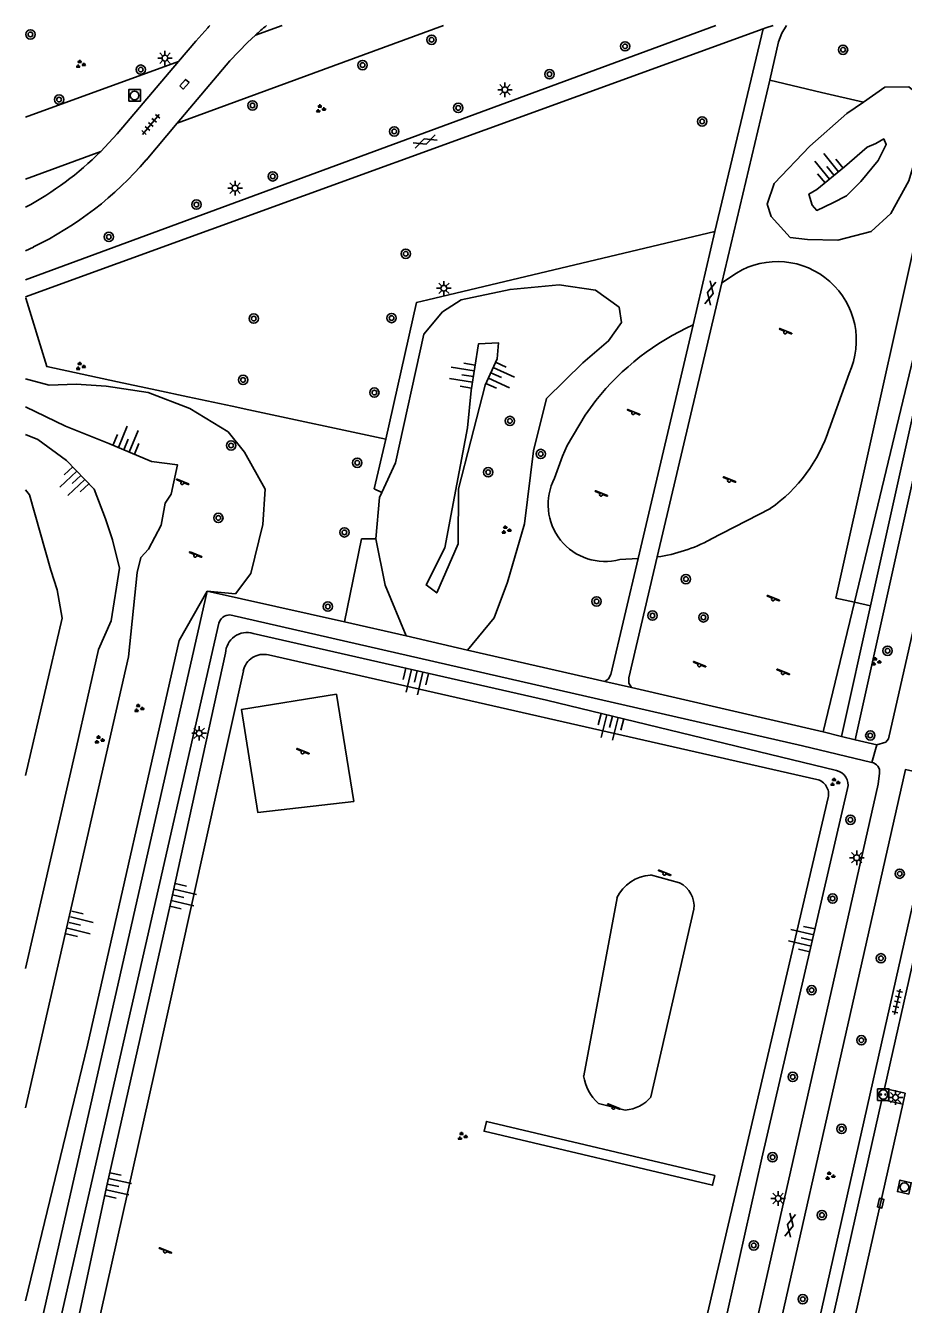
# Model space of a CAD drawing. Extents: x 128999 to 131010, y 395498 to 399007.
# Drawn here: x 129000 to 129075.3, y 398890.3 to 399000 of the extents above; entities that cross this region are included whole.
import ezdxf

# ---------------------------------------------------------------- set-up
doc = ezdxf.new("R2010")
doc.units = 0
for name, color, linetype in [('gg-afsc-hekwerk', 7, 'Continuous'), ('gg-knt-BGT kruinlijn', 7, 'Continuous'), ('gg-knt-bovenkant onderkant talud', 7, 'Continuous'), ('gg-knt-onverhard', 7, 'Continuous'), ('gg-knt-verharding', 7, 'Continuous'), ('gg-knt-verharding nz', 7, 'Continuous'), ('gt-grn-groengrens', 7, 'Continuous'), ('gt-grn-weggrens', 7, 'Continuous'), ('gt-symb-boom', 7, 'Continuous'), ('gt-symb-gesloten verharding', 7, 'Continuous'), ('gt-symb-groenvak', 7, 'Continuous'), ('gt-symb-kolk', 7, 'Continuous'), ('gt-symb-kolk center center', 7, 'Continuous'), ('gt-symb-laadpunt elektrisch vervoer', 7, 'Continuous'), ('gt-symb-lichtmast', 7, 'Continuous'), ('gt-symb-rioolschacht', 7, 'Continuous'), ('gt-symb-speelvoorziening', 7, 'Continuous'), ('gt-symb-talud symbool', 7, 'Continuous'), ('gt-symb-tegel verharding', 7, 'Continuous')]:
    doc.layers.add(name, color=color, linetype=linetype)

# ---------------------------------------------------------------- blocks, each defined once
blk = doc.blocks.new('gt0-BOOM')
at = {"layer": 'gt-symb-boom'}
for radius in [0.4, 0.2]:
    blk.add_circle((0, 0), radius, dxfattribs=at)
blk = doc.blocks.new('gt0-TALUD_1')
at = {"layer": 'gt-symb-talud symbool'}
for p, q in [((-1, -1), (-1, 0)), ((-0.5, -2), (-0.5, 0)), ((0, -1), (0, 0)), ((0.5, -2), (0.5, 0)), ((1, -1), (1, 0))]:
    blk.add_line(p, q, dxfattribs=at)
blk = doc.blocks.new('gt0-SV')
at = {"layer": 'gt-symb-speelvoorziening'}
for p, q in [((-0.48, 0.26), (-0.08, 0.1)), ((0.54, -0.08), (-0.45, 0.32)), ((0.13, 0.01), (0.51, -0.14))]:
    blk.add_line(p, q, dxfattribs=at)
for centre, radius, start, end in [((-0.47, 0.29), 0.0369, 63.6251, 252.6602), ((0, -0.01), 0.128, 127.6866, 8.5986), ((0.53, -0.11), 0.0363, 243.5085, 72.5436)]:
    blk.add_arc(centre, radius, start, end, dxfattribs=at)
blk = doc.blocks.new('gt0-GRVAK')
at = {"layer": 'gt-symb-groenvak'}
for p, q in [((-0.11, 0.19), (-0.23, 0.24)), ((-0.18, 0.15), (0.09, 0.15)), ((-0.09, 0.21), (-0.16, 0.32)), ((-0.05, 0.21), (-0.05, 0.39)), ((0, 0.21), (0.06, 0.32)), ((0.01, 0.19), (0.13, 0.24)), ((0.26, -0.05), (0.2, 0.06)), ((0.31, -0.05), (0.31, 0.13)), ((0.35, -0.05), (0.41, 0.06)), ((-0.24, -0.23), (-0.36, -0.18)), ((-0.32, -0.26), (-0.05, -0.26)), ((-0.23, -0.21), (-0.29, -0.1)), ((-0.18, -0.2), (-0.18, -0.02)), ((-0.14, -0.21), (-0.07, -0.1)), ((-0.12, -0.23), (0, -0.18)), ((0.24, -0.07), (0.12, -0.02)), ((0.17, -0.11), (0.44, -0.11)), ((0.37, -0.07), (0.49, -0.02))]:
    blk.add_line(p, q, dxfattribs=at)
blk = doc.blocks.new('gt0-LMAST')
at = {"layer": 'gt-symb-lichtmast'}
for p, q in [((-0.18, 0.17), (-0.45, 0.44)), ((-0.01, 0.25), (-0.01, 0.62)), ((0.17, 0.17), (0.44, 0.44)), ((-0.26, 0), (-0.63, 0)), ((-0.18, -0.18), (-0.45, -0.45)), ((-0.01, -0.25), (-0.01, -0.63)), ((0.44, -0.45), (0.17, -0.18)), ((0.24, 0), (0.62, 0))]:
    blk.add_line(p, q, dxfattribs=at)
blk.add_circle((-0.01, 0), 0.25, dxfattribs=at)
blk = doc.blocks.new('gt0-GESVH1')
at = {"layer": 'gt-symb-gesloten verharding'}
for p, q in [((-0.99, -0.26), (0.01, 0.24)), ((0.01, -0.26), (-0.99, 0.24)), ((0.01, 0.24), (1.01, -0.26)), ((1.01, 0.24), (0.01, -0.26))]:
    blk.add_line(p, q, dxfattribs=at)
blk = doc.blocks.new('gt0-TEG1')
at = {"layer": 'gt-symb-tegel verharding'}
for p, q in [((-1.12, 0), (1.12, 0)), ((-0.9, -0.25), (-0.9, 0.25)), ((-0.45, -0.25), (-0.45, 0.25)), ((0, -0.25), (0, 0.25)), ((0.45, -0.25), (0.45, 0.25)), ((0.9, -0.25), (0.9, 0.25))]:
    blk.add_line(p, q, dxfattribs=at)
blk = doc.blocks.new('gt0-RS')
at = {"layer": 'gt-symb-rioolschacht'}
blk.add_lwpolyline([(-0.5, -0.5), (0.5, -0.5), (0.5, 0.5), (-0.5, 0.5)], close=True, dxfattribs=at)
blk.add_circle((0, 0), 0.375, dxfattribs=at)
blk = doc.blocks.new('gt0-KOLKCC')
at = {"layer": 'gt-symb-kolk center center'}
blk.add_lwpolyline([(-0.38, 0.2), (0.37, 0.2), (0.37, -0.2), (-0.38, -0.2)], close=True, dxfattribs=at)
blk = doc.blocks.new('gt0-LEV')
at = {"layer": 'gt-symb-laadpunt elektrisch vervoer'}
blk.add_lwpolyline([(-0.49, 0.5), (0.49, 0.5), (0.49, -0.5), (-0.49, -0.5)], close=True, dxfattribs=at)
for centre, radius in [((0, 0), 0.393), ((-0.19, 0), 0.0566), ((0.19, 0), 0.0566)]:
    blk.add_circle(centre, radius, dxfattribs=at)
blk = doc.blocks.new('gt0-KOLK')
at = {"layer": 'gt-symb-kolk'}
blk.add_lwpolyline([(0, 0), (0.38, 0), (0.38, 0.4), (-0.38, 0.4), (-0.38, 0), (0, 0)], dxfattribs=at)

msp = doc.modelspace()

# ---------------------------------------------------------------- linework, layer by layer
at = {"layer": 'gg-afsc-hekwerk'}
for p, q in [((129000, 398976.75), (129063.25, 398999.72)), ((129059.12, 398982.33), (129063.25, 398999.72)), ((129063.47, 398999.8), (129063.25, 398999.72)), ((129071.07, 398950.54), (129080.58, 398990.12)), ((129034.5, 398976.48), (129059.12, 398982.33)), ((129000, 398976.65), (129000.01, 398976.62)), ((129007.89, 398969.46), (129011.27, 398968.73)), ((129011.27, 398968.73), (129013.91, 398968.17)), ((129013.91, 398968.17), (129017.72, 398967.35)), ((129017.72, 398967.35), (129019.14, 398967.05)), ((129019.14, 398967.05), (129030.88, 398964.53)), ((129030.88, 398964.53), (129029.88, 398960.28)), ((129027.35, 398948.88), (129028.8, 398955.99)), ((129068.4, 398939.42), (129071.07, 398950.54)), ((129027.35, 398948.88), (129032.64, 398947.66)), ((129032.64, 398947.66), (129037.91, 398946.45)), ((129037.91, 398946.45), (129049.68, 398943.74)), ((129051.95, 398943.23), (129068.4, 398939.42))]:
    msp.add_line(p, q, dxfattribs=at)
for points in [[(129000.01, 398976.62), (129001.82, 398970.76), (129007.89, 398969.46)], [(129030.88, 398964.53), (129033.52, 398976.24), (129034.5, 398976.48)]]:
    msp.add_lwpolyline(points, dxfattribs=at)
at = {"layer": 'gg-knt-BGT kruinlijn'}
msp.add_line((129000, 398907.2), (129008.82, 398945.86), dxfattribs=at)
for points in [[(129008.82, 398945.86), (129009.57, 398953.1), (129009.89, 398954.38), (129010.54, 398955.1), (129011.62, 398957.16), (129011.97, 398959.05), (129012.48, 398959.81), (129013.04, 398962.33), (129010.8, 398962.63), (129007.13, 398964.15), (129003.43, 398965.65), (129000, 398967.3)], [(129000, 398964.92), (129001.04, 398964.51), (129003.52, 398962.71), (129005.88, 398960.23), (129006.86, 398957.69), (129007.46, 398955.89), (129008.06, 398953.47), (129007.34, 398948.96), (129006.25, 398946.49)], [(129069.53, 398936.13), (129044.68, 398942.14), (129019.52, 398947.87)], [(129000, 398919.13), (129004.36, 398938.15), (129006.25, 398946.49)], [(129017.14, 398946.18), (129012.6, 398925.45), (129007.01, 398900.65), (129002.74, 398880.77)], [(129055.36, 398868.12), (129063.15, 398902.86), (129070.49, 398934.57)]]:
    msp.add_lwpolyline(points, dxfattribs=at)
for centre, radius, start, end in [((129018.97, 398946.13), 1.82, 72.3277, 178.5697), ((129069.23, 398934.86), 1.3, 346.9484, 76.4185)]:
    msp.add_arc(centre, radius, start, end, dxfattribs=at)
at = {"layer": 'gg-knt-bovenkant onderkant talud'}
for p, q in [((129013.16, 398947.26), (129015.58, 398951.51)), ((129000, 398935.69), (129003.15, 398949.18)), ((129067.85, 398935.36), (129020.83, 398946.04)), ((129053.99, 398870.46), (129068.83, 398933.79))]:
    msp.add_line(p, q, dxfattribs=at)
for points in [[(129071.86, 398993.44), (129073.69, 398994.71), (129075.75, 398994.74), (129076.54, 398994.09), (129076.74, 398993.35)], [(129067.06, 398981.65), (129065.56, 398981.84), (129063.93, 398983.62), (129063.6, 398984.68), (129064.19, 398986.46), (129067.24, 398989.66), (129070.42, 398992.45), (129071.86, 398993.44)], [(129076.87, 398992.29), (129076.89, 398990.52), (129075.75, 398986.69), (129074.19, 398983.88), (129072.51, 398982.33), (129069.66, 398981.61), (129067.06, 398981.65)], [(129070.24, 398987.9), (129072.17, 398989.58), (129072.92, 398989.89), (129073.59, 398990.28), (129073.8, 398989.8), (129073.12, 398988.43), (129071.62, 398986.62), (129070.4, 398985.41), (129069.24, 398984.8), (129067.85, 398984.15), (129067.44, 398984.61), (129067.17, 398985.55), (129067.86, 398985.95), (129070.24, 398987.9)], [(129030.56, 398959.95), (129031.72, 398962.49), (129034.15, 398973.55), (129035.75, 398975.44), (129037.34, 398976.49), (129041.55, 398977.38), (129045.75, 398977.77), (129048.87, 398977.31), (129050.89, 398975.85), (129051.1, 398974.54), (129049.99, 398972.96), (129047.79, 398971.08), (129044.68, 398968.01), (129043.55, 398963.52), (129042.79, 398957.28), (129041.32, 398952.26), (129040.17, 398949.2), (129037.91, 398946.45)], [(129039.41, 398969.16), (129038.17, 398964.38), (129037.12, 398960.26), (129037.09, 398955.55), (129035.26, 398951.34), (129034.34, 398952.03), (129035.95, 398955.2), (129036.59, 398958.57), (129037.89, 398965.5), (129038.21, 398968.71), (129038.85, 398972.71), (129040.55, 398972.8), (129040.43, 398971.41), (129039.41, 398969.16)], [(129015.58, 398951.51), (129018, 398951.28), (129019.33, 398953.02), (129020.34, 398957.21), (129020.54, 398960.24), (129018.77, 398963.41), (129017.38, 398965.16), (129014.08, 398967.16), (129010.51, 398968.52), (129006.91, 398969.08), (129004.35, 398969.25), (129002.03, 398969.17), (129000, 398969.72)], [(129000, 398960.19), (129000.34, 398959.75), (129002.16, 398953.3), (129002.7, 398951.62), (129003.15, 398949.18)], [(129030.56, 398959.95), (129030.36, 398959.52), (129030.03, 398955.99)], [(129030.03, 398955.99), (129030.83, 398952), (129032.64, 398947.66)], [(129000, 398890.63), (129005.3, 398912.56), (129013.16, 398947.26)], [(129018.68, 398944.67), (129011.06, 398910.22), (129004.65, 398881.61)]]:
    msp.add_lwpolyline(points, dxfattribs=at)
for centre, radius, start, end in [((129020.43, 398944.28), 1.8, 77.2123, 167.5407), ((129067.56, 398934.09), 1.3, 346.8958, 77.1413)]:
    msp.add_arc(centre, radius, start, end, dxfattribs=at)
at = {"layer": 'gg-knt-onverhard'}
for p, q in [((129059.71, 398977.93), (129060.97, 398978.78)), ((129070.62, 398970.17), (129068.92, 398965.4)), ((129063.87, 398958.58), (129058.72, 398955.92)), ((129052.53, 398954.31), (129050.96, 398954.21)), ((129056.08, 398926.49), (129053.6, 398927.16)), ((129050.72, 398925.19), (129047.86, 398909.93)), ((129053.63, 398908.14), (129057.32, 398924.24)), ((129049.12, 398907.57), (129051.42, 398906.99))]:
    msp.add_line(p, q, dxfattribs=at)
for points in [[(129045.37, 398961.19), (129046.03, 398963.07), (129046.45, 398963.99), (129047.98, 398966.59), (129048.9, 398967.86)], [(129028.15, 398933.45), (129026.66, 398942.66), (129018.52, 398941.35), (129019.93, 398932.51), (129028.15, 398933.45)]]:
    msp.add_lwpolyline(points, dxfattribs=at)
for centre, radius, start, end in [((129064.48, 398973), 6.76, 335.2291, 121.3308), ((129066.41, 398953.91), 22.38, 114.1836, 141.4501), ((129056.18, 398969.55), 13.39, 304.9966, 341.9758), ((129049.69, 398958.92), 4.88, 152.2784, 285.1012), ((129052.12, 398968.44), 14.16, 278.3041, 297.7946), ((129053.84, 398923.7), 3.46, 94.0263, 154.5561), ((129055.09, 398924.47), 2.24, 353.9966, 63.7482), ((129051.83, 398910.54), 4.02, 188.7429, 227.5711), ((129051.23, 398910.07), 3.08, 273.6983, 321.3452)]:
    msp.add_arc(centre, radius, start, end, dxfattribs=at)
at = {"layer": 'gg-knt-verharding'}
for p, q in [((129000, 398978.21), (129059.2, 399000)), ((129059.71, 398977.93), (129063.81, 398995.32)), ((129013.01, 398991.63), (129010.35, 398988.47)), ((129059.12, 398982.33), (129057.24, 398974.33)), ((129000, 398980.68), (129000.68, 398981.01)), ((129054.16, 398954.43), (129059.71, 398977.93)), ((129000, 398976.62), (129000.01, 398976.62)), ((129057.24, 398974.33), (129052.53, 398954.31)), ((129000, 398882.89), (129015.58, 398951.51)), ((129027.35, 398948.88), (129015.58, 398951.51)), ((129068.4, 398939.42), (129069.98, 398939.04)), ((129069.98, 398939.04), (129071.15, 398938.76)), ((129071.15, 398938.76), (129072.99, 398938.31)), ((129062.18, 398862.98), (129078.52, 398935.52)), ((129075.23, 398907.51), (129075.44, 398908.46))]:
    msp.add_line(p, q, dxfattribs=at)
for points in [[(129015.63, 398999.81), (129014.59, 398998.65), (129013.11, 398996.91)], [(129015.63, 398999.81), (129015.72, 398999.91), (129015.81, 399000)], [(129063.81, 398995.32), (129064.58, 398998.6), (129064.84, 398999.34), (129065.25, 399000)], [(129072.99, 398938.31), (129073.76, 398938.54), (129073.99, 398938.82), (129087.9, 399000)], [(129019.72, 398999.18), (129019.02, 398998.55), (129017.52, 398996.99), (129013.01, 398991.63)], [(129013.11, 398996.91), (129007.84, 398990.72), (129007.15, 398989.95), (129006.44, 398989.21)], [(129052.53, 398954.31), (129050.19, 398944.36), (129050, 398943.99), (129049.68, 398943.74)], [(129054.16, 398954.43), (129051.72, 398944.06), (129051.74, 398943.62), (129051.95, 398943.23)], [(129072.56, 398936.81), (129066.63, 398938.22), (129017.52, 398949.46)], [(129016.57, 398948.74), (129001.55, 398882.67), (129000.38, 398877.39)], [(129078.52, 398935.52), (129075.45, 398936.2), (129059.13, 398863.93), (129059.25, 398863.54), (129059.61, 398863.36), (129061.6, 398862.89), (129062.18, 398862.98)], [(129056.49, 398863.99), (129056.92, 398864.21), (129057.19, 398864.55), (129073.12, 398934.96), (129073.22, 398935.88)], [(129080.64, 398931.55), (129078.87, 398931.95), (129073.67, 398908.86), (129075.44, 398908.46)], [(129075.23, 398907.51), (129073.44, 398907.91), (129069.12, 398888.7), (129070.9, 398888.32)]]:
    msp.add_lwpolyline(points, dxfattribs=at)
for centre, radius, start, end in [((129043.97, 398972.64), 35.95, 130.4404, 132.411), ((128987.15, 399008.46), 27.26, 298.1238, 315.0445), ((128987.43, 399008.17), 30.22, 296.0156, 319.3269), ((129017.55, 398948.44), 1.03, 91.5152, 162.799), ((129072.45, 398936.03), 0.785, 348.8033, 82.0035)]:
    msp.add_arc(centre, radius, start, end, dxfattribs=at)
at = {"layer": 'gg-knt-verharding nz'}
msp.add_line((129070.9, 398888.32), (129075.23, 398907.51), dxfattribs=at)
at = {"layer": 'gt-grn-groengrens'}
for p, q in [((129013.01, 398991.63), (129035.85, 399000)), ((129019.72, 398999.18), (129021.99, 399000)), ((129071.15, 398938.76), (129084.71, 399000)), ((129000, 398992.14), (129013.11, 398996.91)), ((129063.81, 398995.32), (129068.26, 398994.26)), ((129071.86, 398993.44), (129068.26, 398994.26)), ((129000, 398986.83), (129006.44, 398989.21)), ((129080.96, 398988.61), (129072.45, 398950.23)), ((129029.88, 398960.28), (129030.56, 398959.95)), ((129028.8, 398955.99), (129030.03, 398955.99)), ((129071.07, 398950.54), (129069.48, 398950.89)), ((129072.45, 398950.23), (129071.07, 398950.54)), ((129072.45, 398950.23), (129069.98, 398939.04))]:
    msp.add_line(p, q, dxfattribs=at)
for points in [[(129069.48, 398950.89), (129078.6, 398991.89), (129076.87, 398992.29)], [(129059.11, 398901.4), (129039.52, 398906.02), (129039.32, 398905.18), (129058.91, 398900.55), (129059.11, 398901.4)]]:
    msp.add_lwpolyline(points, dxfattribs=at)
at = {"layer": 'gt-grn-weggrens'}
for p, q in [((129063.47, 398999.8), (129064.11, 399000)), ((129051.95, 398943.23), (129049.68, 398943.74)), ((129072.56, 398936.81), (129072.99, 398938.31))]:
    msp.add_line(p, q, dxfattribs=at)

# ---------------------------------------------------------------- block references
at = {"layer": 'gt-symb-boom'}
for p in [(129000.42, 398999.24), (129034.82, 398998.78), (129051.41, 398998.22), (129070.1, 398997.93), (129009.88, 398996.22), (129028.9, 398996.61), (129044.93, 398995.83), (129002.87, 398993.65), (129019.46, 398993.15), (129037.1, 398992.94), (129058.02, 398991.78), (129031.61, 398990.92), (129021.2, 398987.07), (129014.65, 398984.65), (129007.14, 398981.88), (129032.6, 398980.43), (129019.57, 398974.87), (129031.39, 398974.92), (129018.65, 398969.61), (129029.91, 398968.53), (129041.53, 398966.09), (129017.62, 398963.99), (129044.18, 398963.26), (129028.44, 398962.51), (129039.67, 398961.7), (129016.53, 398957.78), (129027.34, 398956.54), (129056.63, 398952.53), (129025.92, 398950.18), (129048.97, 398950.62), (129053.76, 398949.4), (129058.13, 398949.25), (129073.92, 398946.39), (129072.44, 398939.12), (129070.73, 398931.89), (129074.96, 398927.27), (129069.21, 398925.14), (129073.35, 398920.01), (129067.41, 398917.28), (129071.67, 398912.99), (129065.79, 398909.84), (129069.98, 398905.38), (129064.06, 398902.95), (129068.29, 398897.99), (129062.44, 398895.39), (129066.65, 398890.78)]:
    msp.add_blockref('gt0-BOOM', p, dxfattribs=at)
at = {"layer": 'gt-symb-gesloten verharding'}
for p, rotation in [((129034.25, 398990.06), 20.1739449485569), ((129058.71, 398977.06), 77.29726808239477), ((129065.56, 398897.11), 77.29726808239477)]:
    msp.add_blockref('gt0-GESVH1', p, dxfattribs=dict(at, rotation=rotation))
at = {"layer": 'gt-symb-groenvak'}
for p in [(129004.69, 398996.68), (129025.28, 398992.86), (129004.69, 398970.78), (129041.19, 398956.74), (129072.91, 398945.45), (129009.7, 398941.45), (129006.3, 398938.75), (129069.38, 398935.11), (129037.43, 398904.75), (129068.96, 398901.34)]:
    msp.add_blockref('gt0-GRVAK', p, dxfattribs=at)
at = {"layer": 'gt-symb-kolk', "rotation": -103.2438020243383}
msp.add_blockref('gt0-KOLK', (129073.13, 398899.06), dxfattribs=at)
at = {"layer": 'gt-symb-kolk center center', "rotation": 48.404518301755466}
msp.add_blockref('gt0-KOLKCC', (129013.62, 398994.97), dxfattribs=at)
at = {"layer": 'gt-symb-laadpunt elektrisch vervoer'}
msp.add_blockref('gt0-LEV', (129073.55, 398908.33), dxfattribs=at)
at = {"layer": 'gt-symb-lichtmast'}
for p in [(129011.96, 398997.21), (129041.12, 398994.5), (129017.97, 398986.06), (129035.88, 398977.47), (129014.89, 398939.31), (129071.28, 398928.64), (129074.61, 398908.07), (129064.54, 398899.42)]:
    msp.add_blockref('gt0-LMAST', p, dxfattribs=at)
at = {"layer": 'gt-symb-rioolschacht'}
msp.add_blockref('gt0-RS', (129009.35, 398994.01), dxfattribs=at)
at = {"layer": 'gt-symb-rioolschacht', "rotation": 77.35314650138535}
msp.add_blockref('gt0-RS', (129075.36, 398900.39), dxfattribs=at)
at = {"layer": 'gt-symb-speelvoorziening'}
for p in [(129065.14, 398973.7), (129052.11, 398966.77), (129060.33, 398960.98), (129013.44, 398960.78), (129049.35, 398959.78), (129014.55, 398954.55), (129064.1, 398950.8), (129057.77, 398945.15), (129064.94, 398944.48), (129023.75, 398937.68), (129054.78, 398927.26), (129050.41, 398907.21), (129011.96, 398894.87)]:
    msp.add_blockref('gt0-SV', p, dxfattribs=at)
at = {"layer": 'gt-symb-talud symbool'}
for p, xscale, yscale, rotation in [((129069.33, 398987.15), 1.0000244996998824, 1.0000244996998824, -140.80331119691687), ((129038.4, 398969.9), 0.9995664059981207, 0.999566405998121, -99.09480497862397), ((129039.89, 398970.22), 1.0002449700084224, 1.0002449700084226, 65.6129332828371), ((129008.42, 398963.62), 0.9994683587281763, 0.9994683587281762, 157.59180171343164), ((129004.73, 398961.43), 1.0001729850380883, 1.0001729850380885, -46.458417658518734), ((129033.59, 398944.66), 1.0000044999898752, 1.0000044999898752, -13.59156043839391), ((129050.32, 398940.78), 1.0000044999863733, 1.0000044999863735, -13.591560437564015), ((129012.6, 398925.45), 0.9995123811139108, 0.999512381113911, 77.28466301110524), ((129003.73, 398923.09), 0.9997319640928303, 0.99973196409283, 75.9915565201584), ((129067.48, 398921.55), 1.0002684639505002, 1.0002684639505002, -102.6468534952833), ((129007.01, 398900.65), 0.9995123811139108, 0.999512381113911, 77.28466301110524)]:
    msp.add_blockref('gt0-TALUD_1', p, dxfattribs=dict(at, xscale=xscale, yscale=yscale, rotation=rotation))
at = {"layer": 'gt-symb-tegel verharding'}
for p, rotation in [((129010.74, 398991.52), 49.90831919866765), ((129074.75, 398916.28), 77.29726808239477)]:
    msp.add_blockref('gt0-TEG1', p, dxfattribs=dict(at, rotation=rotation))

doc.saveas('drawing.dxf')
